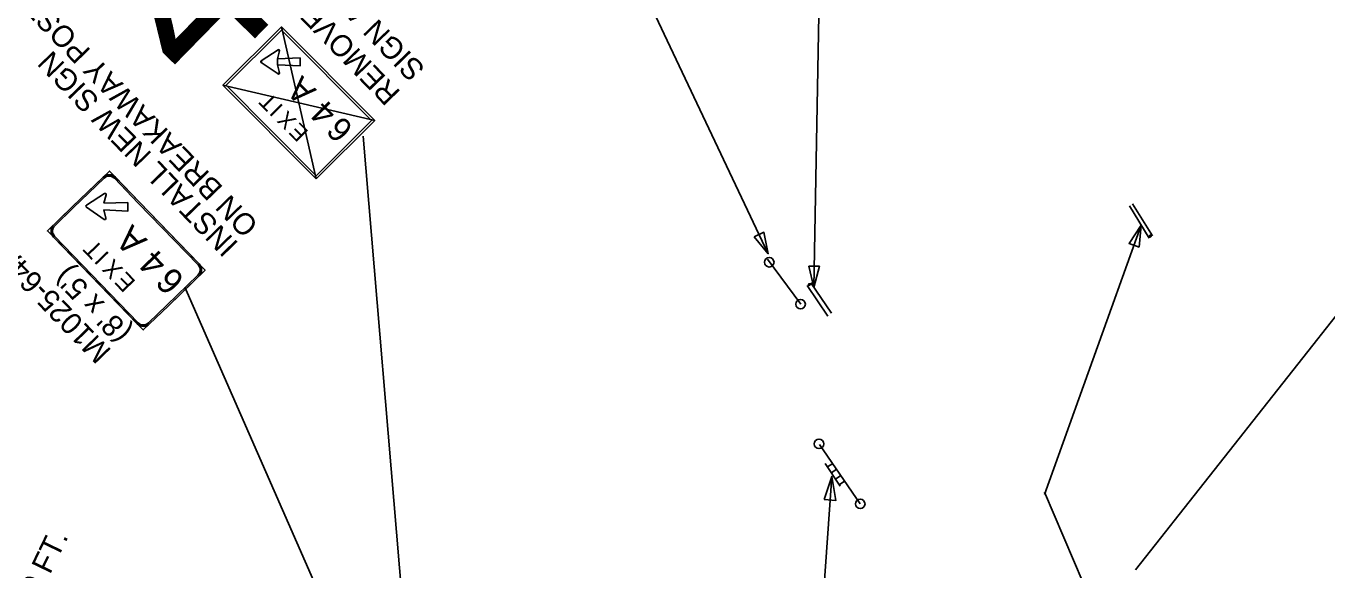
# Model space of a CAD drawing. Extents: x -5665 to 1997148, y 4 to 812485.
# Drawn here: x 1963299 to 1964810, y 800520 to 801152 of the extents above; entities that cross this region are included whole.
import ezdxf

# ---------------------------------------------------------------- set-up
doc = ezdxf.new("R2010")
doc.units = 0
for name, color, linetype in [('RD_EX_Misc', 7, 'Continuous'), ('RD_EX_UT', 7, 'Continuous'), ('RD_PD_Final_TX', 7, 'Continuous'), ('RD_SHT_TX', 7, 'Continuous')]:
    doc.layers.add(name, color=color, linetype=linetype)

msp = doc.modelspace()

# ---------------------------------------------------------------- linework, layer by layer
at = {"layer": 'RD_EX_Misc'}
for p, q in [((1964224.3, 801414.8), (1964213.9, 800848.4)), ((1964160.8, 800887.6), (1963985.7, 801257)), ((1965123.3, 801200.3), (1964587.4, 800520.3)), ((1963591.4, 801124.7), (1963592.1, 801123.7)), ((1963592.1, 801123.7), (1963593.2, 801123.5)), ((1963571.8, 801109.7), (1963572.5, 801110.7)), ((1963572.5, 801110.7), (1963571.9, 801111.7)), ((1963592, 801097.6), (1963591.4, 801096.6)), ((1963593.2, 801097.9), (1963592, 801097.6)), ((1963739, 800444.7), (1963690.3, 801024.2)), ((1963389.9, 800957.5), (1963368.8, 800943.9)), ((1963389.1, 800946.3), (1963391.8, 800956.1)), ((1963368.8, 800941.8), (1963389.4, 800927.5)), ((1963391.3, 800928.8), (1963389, 800938.8)), ((1963417.1, 800947), (1963389.1, 800946.3)), ((1964594.1, 800920.9), (1964481.8, 800608)), ((1963662.6, 800439.5), (1963483.2, 800848.9)), ((1964221.4, 800443.6), (1964234.6, 800629.1))]:
    msp.add_line(p, q, dxfattribs=at)
for points in [[(1963635.8, 800974.7), (1963527.4, 801083.4), (1963595.3, 801151.1), (1963703.7, 801042.4)], [(1963531, 801083.4), (1963595.3, 801147.5), (1963700, 801042.4), (1963635.8, 800978.3)], [(1963572.5, 801110.7), (1963571.8, 801109.7), (1963591.4, 801096.6), (1963592, 801097.6), (1963593.2, 801097.9), (1963590.9, 801107.2), (1963590.9, 801114.2), (1963593.2, 801123.5), (1963592.1, 801123.7), (1963591.4, 801124.7), (1963571.9, 801111.7), (1963572.5, 801110.7)], [(1963617, 801115.3), (1963617, 801105.9), (1963590.9, 801107.2), (1963590.9, 801114.2), (1963617, 801115.3)]]:
    msp.add_lwpolyline(points, close=True, dxfattribs=at)
for points in [[(1963430.3, 800947.7), (1963395.6, 800983.7), (1963352.4, 800942)], [(1963352.4, 800942), (1963388.4, 800976.7)], [(1963389.5, 800975.5), (1963353.6, 800940.8)], [(1963429.1, 800946.6), (1963401.3, 800975.3)], [(1963402.5, 800976.5), (1963430.3, 800947.7)], [(1963389.9, 800957.5), (1963368.8, 800943.9)], [(1963389.1, 800946.3), (1963391.8, 800956.1)], [(1963506.7, 800868.6), (1963430.3, 800947.7)], [(1963430.3, 800947.7), (1963499.8, 800875.8)], [(1963352.4, 800942), (1963323.6, 800914.2), (1963434.8, 800799.1), (1963463.6, 800826.9), (1963463.6, 800826.9)], [(1963330.8, 800921.2), (1963352.4, 800942)], [(1963353.6, 800940.8), (1963332, 800920)], [(1963368.8, 800941.8), (1963389.4, 800927.5)], [(1963417.1, 800947), (1963416.9, 800937), (1963389, 800938.8)], [(1963389, 800938.8), (1963416.9, 800937), (1963417.1, 800947)], [(1963391.3, 800928.8), (1963389, 800938.8)], [(1963389.1, 800946.3), (1963417.1, 800947), (1963417.1, 800947)], [(1963498.6, 800874.6), (1963429.1, 800946.6)], [(1963427.9, 800806.3), (1963330.6, 800907)], [(1963331.8, 800908.2), (1963429.1, 800807.5)], [(1963462.4, 800828.1), (1963498.4, 800862.9)], [(1963463.6, 800826.9), (1963506.7, 800868.6), (1963506.7, 800868.6)], [(1963499.5, 800861.7), (1963463.6, 800826.9)], [(1963440.8, 800807.3), (1963462.4, 800828.1)], [(1963463.6, 800826.9), (1963442, 800806.1)], [(1964481.8, 800610.6), (1964773.7, 799926.3), (1964782.2, 799571.1)]]:
    msp.add_lwpolyline(points, dxfattribs=at)
for centre, radius, start, end in [((1963592.1, 801123.7), 1.17, 345.9462, 123.73), ((1963572.5, 801110.7), 1.17, 123.73, 236.0858), ((1963592, 801097.6), 1.17, 236.0862, 13.8705), ((1963395.3, 800969.5), 10, 44.0111, 134.0113), ((1963395.3, 800969.5), 8.33, 44.0111, 134.0113), ((1963390.6, 800956.5), 1.25, 345.0492, 122.8329), ((1963390.6, 800956.5), 1.25, 345.0492, 122.8329), ((1963369.5, 800942.9), 1.25, 122.8329, 235.1888), ((1963369.5, 800942.9), 1.25, 122.8329, 235.1888), ((1963337.8, 800914), 10, 134.0111, 224.0113), ((1963337.8, 800914), 8.33, 134.0111, 224.0113), ((1963390.1, 800928.5), 1.25, 235.1891, 12.9734), ((1963390.1, 800928.5), 1.25, 235.1891, 12.9734), ((1963492.6, 800868.9), 8.33, 314.0109, 44.0111), ((1963492.6, 800868.9), 10, 314.0109, 44.0111), ((1963435, 800813.3), 10, 224.0113, 314.0109), ((1963435, 800813.3), 8.33, 224.0113, 314.0109)]:
    msp.add_arc(centre, radius, start, end, dxfattribs=at)
at = {"layer": 'RD_EX_UT'}
for p, q in [((1964603.4, 800905.6), (1964580.3, 800943.2)), ((1964583.9, 800945.5), (1964607.2, 800908.4)), ((1964230.2, 800815.1), (1964206.2, 800850.9)), ((1964210.2, 800853.8), (1964234.3, 800818.7))]:
    msp.add_line(p, q, dxfattribs=at)
for points in [[(1964604.2, 800907.3), (1964604.7, 800907.1), (1964605.2, 800907.3), (1964605.6, 800907.7), (1964605.7, 800908.3), (1964605.5, 800908.8), (1964605, 800909.1), (1964604.5, 800909.1), (1964604, 800908.9), (1964603.7, 800908.4), (1964603.7, 800907.8), (1964604.1, 800907.3), (1964604.2, 800907.3)], [(1964604.3, 800907.5), (1964604.8, 800907.3), (1964605.2, 800907.5), (1964605.5, 800908), (1964605.4, 800908.5), (1964605.1, 800908.8), (1964604.6, 800909), (1964604.2, 800908.8), (1964603.9, 800908.3), (1964603.9, 800907.8), (1964604.3, 800907.5)], [(1964604.4, 800907.6), (1964604.8, 800907.6), (1964605.2, 800907.8), (1964605.3, 800908.2), (1964605.1, 800908.6), (1964604.7, 800908.8), (1964604.3, 800908.6), (1964604.1, 800908.3), (1964604.2, 800907.8), (1964604.4, 800907.6)], [(1964604.5, 800907.8), (1964604.8, 800907.8), (1964605.1, 800908), (1964605, 800908.4), (1964604.8, 800908.6), (1964604.4, 800908.4), (1964604.3, 800908.1), (1964604.5, 800907.8), (1964604.5, 800907.8)], [(1964604.6, 800908), (1964604.8, 800908), (1964604.9, 800908.2), (1964604.7, 800908.4), (1964604.5, 800908.2), (1964604.6, 800908)], [(1964208.1, 800851), (1964208.6, 800850.9), (1964209.2, 800851), (1964209.5, 800851.5), (1964209.6, 800852), (1964209.4, 800852.5), (1964208.9, 800852.8), (1964208.4, 800852.9), (1964207.9, 800852.6), (1964207.6, 800852.1), (1964207.7, 800851.5), (1964208, 800851.1), (1964208.1, 800851)], [(1964208.2, 800851.2), (1964208.7, 800851.1), (1964209.1, 800851.3), (1964209.4, 800851.7), (1964209.4, 800852.2), (1964209, 800852.6), (1964208.6, 800852.7), (1964208.1, 800852.5), (1964207.8, 800852.1), (1964207.9, 800851.6), (1964208.2, 800851.2)], [(1964208.3, 800851.4), (1964208.7, 800851.3), (1964209.1, 800851.5), (1964209.2, 800851.9), (1964209.1, 800852.3), (1964208.7, 800852.5), (1964208.2, 800852.4), (1964208, 800852), (1964208.1, 800851.6), (1964208.3, 800851.4)], [(1964208.4, 800851.5), (1964208.8, 800851.5), (1964209, 800851.7), (1964209, 800852.1), (1964208.7, 800852.3), (1964208.3, 800852.2), (1964208.2, 800851.9), (1964208.4, 800851.6), (1964208.4, 800851.5)], [(1964208.5, 800851.7), (1964208.7, 800851.7), (1964208.8, 800852), (1964208.6, 800852.1), (1964208.4, 800851.9), (1964208.5, 800851.7)]]:
    msp.add_lwpolyline(points, dxfattribs=at)
at = {"layer": 'RD_PD_Final_TX'}
for points in [[(1964591.6, 800895.4), (1964579.9, 800899.5), (1964594.1, 800920.9)], [(1964144.6, 800907.4), (1964155.8, 800912.7), (1964160.8, 800887.6)], [(1964207.9, 800873.3), (1964220.3, 800873.2), (1964213.9, 800848.4)], [(1964225.8, 800602.1), (1964239.5, 800601.1), (1964234.6, 800629.1)]]:
    msp.add_lwpolyline(points, close=True, dxfattribs=at)
at = {"layer": 'RD_SHT_TX'}
for p, q in [((1963635.8, 800974.7), (1963595.3, 801151.1)), ((1963703.7, 801042.4), (1963527.4, 801083.4)), ((1964160, 800881.4), (1964198.5, 800828.9)), ((1964220.2, 800666), (1964267.7, 800597.1)), ((1964226.9, 800643.9), (1964244.5, 800617.7)), ((1964229.8, 800640), (1964235.8, 800644.1)), ((1964234.2, 800633.3), (1964240, 800637.3)), ((1964238.9, 800625.9), (1964245, 800630)), ((1964243.3, 800619.4), (1964249.5, 800623.6))]:
    msp.add_line(p, q, dxfattribs=at)
for centre in [(1964162, 800877.8), (1964198.4, 800829.1), (1964219.8, 800666.8), (1964267.7, 800597.1)]:
    msp.add_circle(centre, 5.54, dxfattribs=at)

# ---------------------------------------------------------------- texts
at = {"layer": 'RD_EX_Misc'}
for s, height, rotation, p in [('SIGN AND POSTS', 25, 134.078, (1963763.4, 801103.2)), ('REMOVE EXISTING', 25, 134.078, (1963734.7, 801075.4)), ('A', 28.1, 134.9081, (1963636.8, 801077.8)), ('T', 18.7, 134.9081, (1963592.1, 801065.1)), ('I', 18.7, 134.9081, (1963598.4, 801058.7)), ('X', 18.7, 134.9081, (1963613.9, 801043.2)), ('4', 28.1, 134.9081, (1963661.4, 801053.1)), ('E', 18.7, 134.9081, (1963627.7, 801029.4)), ('6', 28.1, 134.9081, (1963680.3, 801034.2)), ('A', 30, 134.0111, (1963440.5, 800903.6)), ('T', 20, 134.0111, (1963389.6, 800893.9)), ('I', 20, 134.0111, (1963396.3, 800887)), ('4', 30, 134.0111, (1963464.6, 800878.7)), ('X', 20, 134.0111, (1963412.5, 800870.2)), ('E', 20, 134.0111, (1963427, 800855.2)), ('6', 30, 134.0111, (1963484.4, 800858.1))]:
    msp.add_text(s, height=height, rotation=rotation, dxfattribs=at).set_placement(p)
at = {"layer": 'RD_SHT_TX'}
for s, height, rotation, p in [('41', 200, 45.6376, (1963499.7, 801071.4)), ('ON BREAKAWAY POSTS', 25, 134.0045, (1963569.9, 800921.9)), ('INSTALL NEW SIGN', 25, 134.0045, (1963546.5, 800899.3)), ('M1025-64A', 25, 134.0111, (1963398.9, 800775.3)), ("(8' x 5')", 25, 134.0111, (1963422.3, 800797.9)), ('SHALL BE 20 FT.', 25, 64.2417, (1963232.9, 800320.2))]:
    msp.add_text(s, height=height, rotation=rotation, dxfattribs=at).set_placement(p)

doc.saveas('drawing.dxf')
